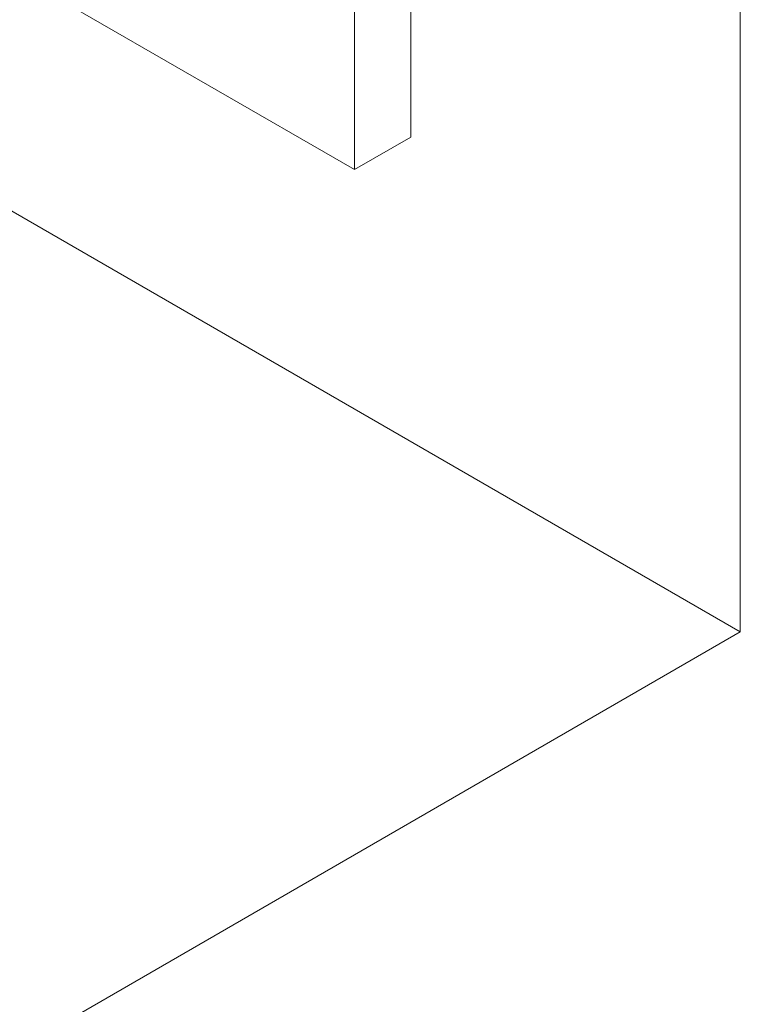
# Model space of a CAD drawing. Header units: metres. Extents: x -54598 to 1827199, y -329446 to -256744.
# Tile 315 of 474: x 205413 to 207222, y -287059 to -284587. Entities that reach past the tile are written whole.
import ezdxf

# ---------------------------------------------------------------- set-up
doc = ezdxf.new("R2010")
doc.units = ezdxf.units.M
doc.layers.add('A-WALL', color=113, linetype='Continuous', lineweight=20)
doc.layers.add('G-ANNO-SYMB', color=7, linetype='Continuous', lineweight=9)

# ---------------------------------------------------------------- blocks, each defined once
blk = doc.blocks.new('fasdfsf')
at = {"layer": 'A-WALL'}
for p, q in [((441443.5, 104418.4), (441443.5, 101152.4)), ((441302.1, 101070.7), (441302.1, 104336.7)), ((440563.9, 101496.9), (441302.1, 101070.7)), ((441443.5, 101152.4), (441302.1, 101070.7))]:
    blk.add_line(p, q, dxfattribs=at)
at = {"layer": 'G-ANNO-SYMB'}
for p, q in [((442271.1, 104438.3), (442271.1, 99909.9)), ((436534, 103222.2), (442271.1, 99909.9)), ((442271.1, 99909.9), (433920.5, 95088.6))]:
    blk.add_line(p, q, dxfattribs=at)

msp = doc.modelspace()

# ---------------------------------------------------------------- block references
at = {"color": 5, "lineweight": 30}
msp.add_blockref('fasdfsf', (-235048.8, -386034.1), dxfattribs=at)

doc.saveas('drawing.dxf')
